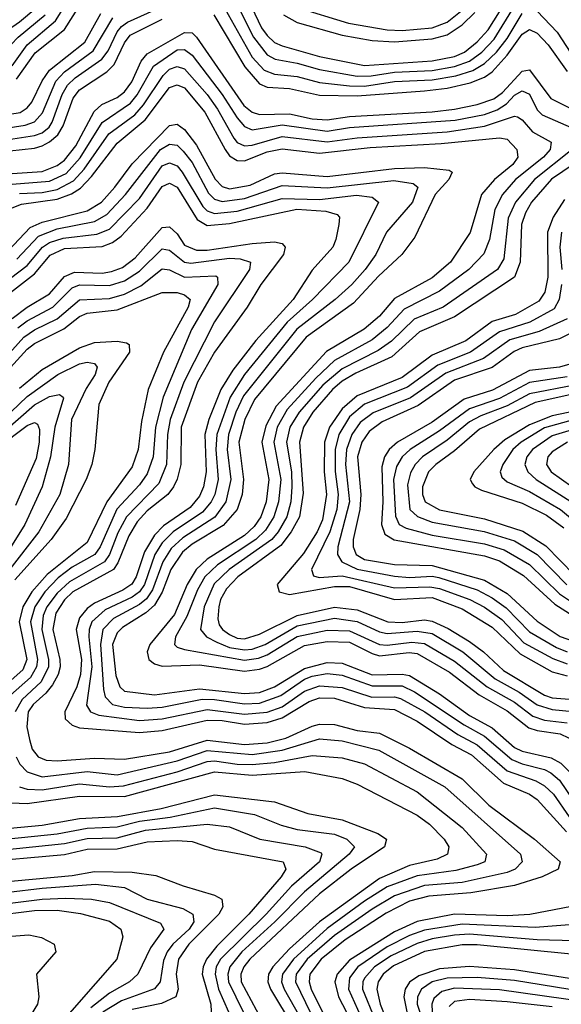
# Model space of a CAD drawing. Header units: inches. Extents: x 501365 to 657855, y 482276 to 547543.
# Tile 545 of 656: x 582270 to 583714, y 541210 to 543837. Entities that reach past the tile are written whole.
import ezdxf

# ---------------------------------------------------------------- set-up
doc = ezdxf.new("R2010")
doc.units = ezdxf.units.IN
doc.header["$MEASUREMENT"] = 0
doc.layers.add('A5584', color=7, linetype='Continuous')

msp = doc.modelspace()

# ---------------------------------------------------------------- linework, layer by layer
at = {"layer": 'A5584', "color": 5}
for points, elevation in [([(582870, 543910.8), (582915.4, 543815.3), (582930, 543794.2), (582950, 543776.3), (582970, 543766.9), (583070, 543738.6), (583190, 543714.7), (583370, 543727.3), (583430, 543739), (583456.4, 543750), (583490, 543777.5), (583519.5, 543810), (583610, 543954.6)], 4480), ([(582250, 543713.8), (582290.1, 543769.9), (582366, 543834), (582425.5, 543930)], 4540), ([(582261.6, 543678.4), (582311.6, 543748.4), (582389.5, 543810.5), (582458.9, 543921.1)], 4520), ([(582010.3, 543890.3), (582130, 543796.5), (582170, 543784.9), (582210, 543790), (582270, 543830.8), (582312.8, 543867.2)], 4580), ([(582170, 543506.6), (582310, 543527.5), (582330, 543535.1), (582348.5, 543550), (582356.6, 543563.4), (582383.2, 543636.8), (582398, 543662), (582418.4, 543681.6), (582488.8, 543731.2), (582506.2, 543753.8), (582530, 543804.1), (582541.6, 543818.4), (582557.8, 543830), (582646.5, 543870)], 4440), ([(582810, 543878.7), (582890, 543736.8), (582922.4, 543702.4), (582950, 543691.6), (583010, 543685.4), (583069.3, 543669.3), (583150, 543660.1), (583190, 543659.8), (583270, 543671.5), (583370, 543675.9), (583433, 543687), (583478.9, 543701.1), (583510, 543719.6), (583541.5, 543750), (583570, 543786.7), (583610, 543853.2)], 4440), ([(582845.5, 543885.5), (582893.8, 543790), (582930, 543743.3), (582951.5, 543731.5), (583010, 543721), (583070, 543703.7), (583170, 543685.9), (583207.1, 543687.1), (583270, 543697.2), (583370, 543701.3), (583430, 543712), (583470, 543725.9), (583502.5, 543750), (583535.1, 543784.8), (583590, 543873.2)], 4460), ([(583007.7, 543870), (583147.4, 543827.4), (583250, 543809.5), (583290, 543808.2), (583370, 543815.3), (583410, 543830.2), (583450, 543862.6)], 4540), ([(582010, 543845), (582090, 543785.1), (582130, 543762.8), (582190, 543742.5), (582210, 543741.6), (582229.1, 543750.9), (582266.2, 543790), (582338.2, 543850)], 4560), ([(582210, 543579.8), (582271.2, 543588.8), (582290, 543601.2), (582302.9, 543617.1), (582330, 543673.4), (582350, 543702.1), (582443.6, 543776.4), (582486.9, 543853.1)], 4480), ([(582210, 543544.1), (582284.9, 543555.1), (582310, 543564.1), (582331.4, 543588.6), (582366.9, 543673.1), (582390, 543698), (582465.9, 543754.1), (582518.7, 543841.3)], 4460), ([(582210, 543483.6), (582310, 543494.2), (582330, 543500.6), (582350, 543510.8), (582372, 543530), (582386.1, 543553.9), (582412.9, 543627.1), (582429.5, 543650), (582502.6, 543697.4), (582522.5, 543717.5), (582550, 543775.1), (582564.7, 543795.3), (582650, 543838.2)], 4420), ([(582787.6, 543850), (582870.6, 543710.6), (582910, 543665.4), (582930, 543656.9), (582990, 543653.2), (583070, 543635.3), (583170, 543633.2), (583350, 543647.4), (583410, 543654.5), (583471.4, 543668.6), (583510, 543683.8), (583530, 543697.8), (583570, 543742.5), (583610, 543797.9), (583630, 543810.4), (583650, 543800.4), (583679.5, 543770), (583730, 543698.7)], 4420), ([(582973.9, 543850), (583010, 543829.5), (583130, 543795.4), (583210, 543781.1), (583270, 543777.5), (583370, 543785.4), (583410, 543796.1), (583450, 543822.9), (583484.1, 543855.9)], 4520), ([(583650, 543859.6), (583703.5, 543803.5), (583751.3, 543730)], 4440), ([(582250, 543426.8), (582330, 543431.7), (582370, 543447.9), (582390, 543462.2), (582420.2, 543499.8), (582468.4, 543591.6), (582489.5, 543610.5), (582530, 543629.2), (582550, 543644.3), (582569.3, 543670.7), (582594.3, 543725.7), (582610, 543745.7), (582710, 543803), (582730, 543801.5), (582742.1, 543790), (582868.2, 543608.2), (582890, 543590.3), (582910, 543584.2), (582990, 543585.9), (583050, 543571.9), (583090, 543569.7), (583150, 543578.1), (583370, 543590.6), (583430, 543598.2), (583490, 543610.5), (583534.2, 543625.8), (583557.7, 543642.3), (583610, 543699.6), (583630, 543703.2), (583686.6, 543626.6), (583810, 543564.5)], 4380), ([(582250, 543398), (582350, 543406.3), (582394, 543426), (582431.5, 543468.5), (582490, 543562.9), (582565.8, 543614.2), (582583.3, 543636.7), (582627.2, 543712.8), (582690, 543756.1), (582710, 543757.3), (582730, 543742.5), (582810, 543637), (582850, 543574.9), (582870, 543551.6), (582890, 543543.3), (582970, 543556.3), (583090, 543539.5), (583150, 543548.9), (583431.1, 543568.9), (583510, 543584.2), (583543.7, 543596.3), (583568, 543612), (583590, 543635.8), (583610, 543647.4), (583630, 543638.2), (583650, 543596.2), (583663.3, 543583.3), (583746.6, 543546.6)], 4360), ([(582270, 543373.3), (582330, 543376.1), (582370, 543384.1), (582413.3, 543406.7), (582441.8, 543438.2), (582508, 543532), (582576.9, 543583.1), (582600.2, 543610), (582652.5, 543687.5), (582670, 543704.8), (582690, 543712), (582710, 543705.7), (582770, 543636.8), (582798.1, 543598.1), (582841, 543521), (582850, 543509.3), (582870, 543500.3), (582890, 543501.9), (582970, 543524.7), (583090, 543511), (583170, 543521.5), (583410, 543537.2), (583510, 543552.7), (583590, 543579.7), (583597.4, 543577.4), (583610, 543569.6), (583637.7, 543537.7), (583687.5, 543510), (583684.3, 543490), (583667.3, 543470), (583592.5, 543410), (583557.7, 543370), (583537.6, 543330), (583523.4, 543250), (583507.8, 543212.2), (583467.9, 543170), (583390, 543112.2), (583295.6, 543064.4), (583250, 543015.2), (583210, 542982.6), (583110, 542927.3), (583059.6, 542880.4), (582983.5, 542796.5), (582957.2, 542750), (582947.9, 542710), (582966.2, 542610), (582960.7, 542550), (582947.8, 542510), (582925.4, 542474.6), (582899.9, 542450), (582797.7, 542382.3), (582764.1, 542350), (582744, 542316), (582715.9, 542244.1), (582685.7, 542190), (582683, 542170), (582690, 542163), (582710, 542156.8), (582870, 542127.8), (582907.1, 542132.9), (582930, 542141.7), (583010, 542190.9), (583090, 542208.2), (583150, 542206.2), (583230, 542169.9), (583250, 542168), (583316.3, 542176.3), (583350, 542172.6), (583430, 542125.2), (583516.6, 542056.6), (583590, 542016), (583638.8, 541978.7), (583670, 541968), (583730, 541961.1)], 4340), ([(582250, 543334.8), (582275.4, 543344.6), (582370, 543358), (582408.2, 543371.8), (582432.7, 543387.3), (582462, 543418), (582530, 543507.1), (582605, 543570), (582670, 543656.3), (582690, 543662.7), (582710, 543654.8), (582763.6, 543590), (582817.9, 543490), (582830, 543473.4), (582850, 543461), (582870, 543460), (582930, 543484.6), (582970, 543492.1), (583070, 543480.9), (583204.4, 543495.6), (583393.7, 543506.3), (583550, 543521.2), (583570, 543518.1), (583595.5, 543490), (583598.4, 543470), (583584.9, 543450), (583536.1, 543410), (583501.7, 543370), (583471.3, 543268.7), (583419.1, 543190), (583370, 543148.2), (583270, 543092.6), (583230, 543045.7), (583189, 543011), (583088.6, 542951.4), (582954, 542806), (582926.7, 542753.3), (582916, 542710), (582934.6, 542610), (582927.5, 542550), (582912.9, 542510), (582895.4, 542484.6), (582870, 542460.2), (582770, 542397.1), (582741.1, 542370), (582717.1, 542330), (582683, 542250), (582616.8, 542170), (582610.4, 542150), (582614.4, 542130), (582630, 542117.9), (582650, 542111.7), (582750, 542115.5), (582870, 542098.8), (582910, 542103.7), (582930, 542111), (583030, 542167.3), (583090, 542177.9), (583150, 542175.7), (583210, 542145.3), (583230, 542139.9), (583308.7, 542148.7), (583330, 542146.1), (583416.2, 542096.2), (583495, 542035), (583570, 541993.1), (583627.8, 541947.8), (583650, 541940), (583711.5, 541931.5), (583756, 541910)], 4320), ([(582239.6, 543220.4), (582297.9, 543282.1), (582330, 543296.5), (582450, 543326.6), (582488.1, 543350), (582524.2, 543390), (582570, 543452.1), (582670, 543554.6), (582690, 543558), (582710, 543543.8), (582741.9, 543501.9), (582791.3, 543411.3), (582810, 543391.5), (582830, 543385.8), (582884.6, 543395.3), (582950, 543425.2), (582970, 543428), (583090, 543418.7), (583270, 543439.7), (583350, 543442.4), (583415.1, 543435.1), (583423.5, 543430), (583414.8, 543410), (583378, 543370), (583323.9, 543256.1), (583289.3, 543210), (583227.4, 543152.6), (583159.9, 543080.1), (583033.7, 542990), (582896.2, 542823.8), (582870.2, 542770), (582854.8, 542710), (582866.8, 542610), (582863, 542570), (582849.8, 542530), (582813, 542487), (582730, 542437.7), (582703.9, 542416.1), (582673, 542370), (582650.3, 542309.7), (582630, 542274.8), (582606.2, 542253.8), (582544.6, 542215.4), (582530, 542200.8), (582518, 542170), (582526.6, 542086.6), (582536.9, 542056.9), (582550, 542045.1), (582630, 542035.3), (582750, 542051.8), (582870, 542039.4), (582910, 542042), (582950, 542056.5), (583030, 542105.7), (583090, 542121.9), (583130, 542120.1), (583210, 542089), (583290, 542090.8), (583310, 542086.6), (583390, 542038.2), (583470, 541980), (583530, 541947.1), (583590, 541894.8), (583610, 541884.7), (583687.6, 541867.6), (583712.9, 541852.9), (583743.1, 541823.1)], 4280), ([(582262.4, 543197.6), (582320.7, 543259.3), (582370, 543278.5), (582470, 543298), (582502.7, 543317.3), (582552.5, 543370), (582645.6, 543490), (582670, 543504.7), (582690, 543501.6), (582706, 543486), (582730, 543456), (582773.9, 543373.9), (582790, 543358), (582810, 543351.7), (582870, 543359.9), (582970, 543394), (583090, 543387.8), (583268, 543408), (583319.5, 543399.5), (583331.6, 543390), (583317.2, 543350), (583248.3, 543270), (583219.6, 543210), (583191.1, 543170), (583156.1, 543130), (583111.7, 543090), (583009, 543011), (582867.2, 542832.8), (582846.4, 542790), (582827.2, 542730), (582823.8, 542690), (582833.1, 542610), (582820.3, 542550), (582790.9, 542509.1), (582705.6, 542454.4), (582673.9, 542426.1), (582651.6, 542390), (582624.7, 542315.3), (582608.6, 542291.4), (582590, 542276.4), (582520.5, 542239.5), (582492.3, 542210), (582485.8, 542170), (582493.5, 542050), (582498.1, 542030), (582518, 542010), (582550, 542002.4), (582610, 542000), (582650, 542002.9), (582756.5, 542023.5), (582790, 542023.1), (582870, 542011.1), (582910, 542012.9), (582966.6, 542033.4), (583030, 542076.9), (583050, 542085.3), (583090, 542092.5), (583130, 542087.9), (583210, 542059.2), (583290, 542059), (583323.4, 542043.4), (583455, 541955), (583510, 541925), (583582.7, 541862.7), (583610, 541851), (583670, 541836.6), (583686.9, 541826.9), (583710, 541807.3), (583761.7, 541730)], 4260), ([(583834.2, 543510), (583688.5, 543411.5), (583635.4, 543350), (583618.7, 543321.3), (583608.1, 543290), (583604.3, 543190), (583590, 543149.9), (583430, 543044.3), (583336.4, 543003.6), (583262.4, 542937.6), (583166.1, 542893.9), (583130, 542872.6), (583103.9, 542850), (583051.7, 542790), (583026.6, 542750), (583016.2, 542710), (583026.4, 542573.6), (583016.2, 542510), (582994.4, 542470), (582966.5, 542433.5), (582851.8, 542350), (582821.4, 542318.6), (582806.1, 542290), (582800.9, 542270), (582798.4, 542238.4), (582802.5, 542222.5), (582810.7, 542210), (582830, 542196.1), (582850, 542187), (582870, 542185), (582910, 542196.9), (583010, 542247.1), (583110, 542269.7), (583170, 542262.6), (583252.3, 542230), (583290, 542228.2), (583350, 542235.7), (583370, 542232.3), (583412.8, 542212.8), (583470, 542177.3), (583507, 542150), (583560.5, 542100.5), (583670, 542034.2), (583690, 542027.8), (583770, 542021.2)], 4380), ([(583743.7, 543490), (583643.2, 543410), (583592.7, 543350), (583572.7, 543307.3), (583561.6, 543198.4), (583544, 543170), (583399.1, 543070), (583322.4, 543037.6), (583261.3, 542978.7), (583226.3, 542953.7), (583130, 542905.6), (583078.6, 542861.4), (583015.4, 542790), (582990.9, 542750), (582981.7, 542710), (582994.7, 542630), (582996.2, 542590), (582993.2, 542550), (582982.3, 542510), (582959.5, 542470), (582942.5, 542450), (582828.8, 542370), (582788.7, 542331.3), (582761.9, 542270), (582752.7, 542210), (582767.9, 542190), (582795.6, 542175.6), (582830, 542162), (582870, 542155.2), (582890, 542157.2), (582924.5, 542170), (583010, 542219.5), (583110, 542240.4), (583170, 542231.4), (583230, 542203.5), (583250, 542199.2), (583330, 542205.6), (583370, 542198.7), (583451.5, 542150), (583538.4, 542078.4), (583602.5, 542042.5), (583650, 542008.6), (583690, 541996.4), (583753.9, 541990)], 4360), ([(582223.4, 543130), (582290, 543181.3), (582330.7, 543230), (582350, 543242.1), (582385.9, 543254.1), (582475.5, 543264.5), (582510, 543278), (582590, 543359.9), (582650, 543446.5), (582670, 543455.2), (582690, 543447), (582703.6, 543430), (582758.3, 543338.3), (582770, 543327.1), (582790, 543319.9), (582850, 543325.8), (582970, 543359.4), (583070, 543357), (583168.3, 543368.3), (583210, 543363.4), (583226.6, 543350), (583147.5, 543190), (583051.2, 543090), (582983.4, 543030), (582870, 542889.7), (582831.4, 542830), (582795.7, 542730), (582793.5, 542690), (582799.8, 542610), (582790.6, 542570), (582780.6, 542550), (582757.6, 542522.4), (582679.4, 542470), (582650, 542441.4), (582630.2, 542409.8), (582603, 542330), (582589.8, 542310.2), (582570, 542296.1), (582497.9, 542262.1), (582463, 542230), (582455.3, 542210), (582454.3, 542190), (582462.9, 542110), (582448, 542008), (582458.8, 541990), (582481.5, 541981.5), (582590, 541966.8), (582650, 541971), (582770, 541996.6), (582870, 541983.9), (582930, 541988.9), (582970, 542003.4), (583030, 542045.2), (583070, 542059.8), (583130, 542054.7), (583209.2, 542029.2), (583270, 542030.2), (583286, 542026), (583350.1, 541990), (583438.3, 541930), (583490, 541902.2), (583570, 541832.3), (583646.3, 541806.3), (583670, 541792.9), (583693.6, 541770), (583735.5, 541710)], 4240), ([(582237.4, 543102.6), (582310, 543158.8), (582351.5, 543208.5), (582390, 543226.1), (582490, 543231.5), (582518, 543242), (582540.5, 543259.5), (582610, 543333.9), (582650, 543392), (582670, 543400.9), (582690, 543389.8), (582743.4, 543303.4), (582770, 543287.9), (582830, 543292.7), (583009.1, 543330.9), (583086.1, 543326.1), (583117.1, 543317.1), (583123.4, 543310), (583121.2, 543290), (583113.5, 543250), (583105, 543230), (583050, 543168.5), (582999, 543090), (582899.5, 542980.5), (582838.4, 542901.6), (582806.7, 542850), (582774.4, 542770), (582763.5, 542730), (582767.5, 542630), (582760.7, 542590), (582750, 542565.7), (582724.6, 542535.4), (582653.5, 542486.5), (582630, 542461.8), (582603.2, 542416.8), (582581, 542350), (582569.4, 542330.6), (582545.6, 542314.4), (582470, 542280.3), (582450, 542265.9), (582430, 542240.6), (582421.1, 542210), (582434.8, 542130), (582432.7, 542090), (582422.9, 542057.1), (582390.9, 541990), (582391.6, 541971.6), (582410, 541954.3), (582430, 541947.2), (582590, 541934.8), (582650, 541940), (582770, 541968.2), (582810, 541966.7), (582870, 541956.9), (582930, 541961.3), (582970, 541973.8), (583042.5, 542017.5), (583070, 542027.2), (583110, 542026.1), (583190, 542001.3), (583270, 541996.2), (583330, 541964.9), (583422.7, 541902.7), (583475.1, 541875.1), (583560.1, 541800.1), (583629.6, 541770), (583650, 541756.1), (583728.7, 541670)], 4220), ([(583722.7, 543357.3), (583692.6, 543310), (583678, 543270), (583678.2, 543150), (583670.4, 543109.6), (583654.2, 543085.8), (583592.5, 543050), (583530, 543031.2), (583459.8, 542980.2), (583370, 542942.1), (583290, 542882), (583170, 542833), (583130, 542798.1), (583096.3, 542750), (583082.6, 542710), (583082.1, 542630), (583088.6, 542570), (583077.6, 542502.4), (583063.4, 542470), (583027.3, 542412.7), (582957, 542330), (582962.1, 542310), (582990, 542302.9), (583110, 542324.4), (583150, 542324.1), (583270, 542289.7), (583370, 542295), (583450, 542264.9), (583530, 542215.6), (583604.5, 542144.5), (583690, 542097.1), (583730, 542086)], 4420), ([(582250, 543039.2), (582290, 543069.7), (582350, 543105.4), (582390, 543151.2), (582416.5, 543163.5), (582490, 543160.6), (582515.4, 543164.6), (582544.1, 543175.9), (582578.3, 543201.7), (582650, 543282.6), (582670, 543284.4), (582690, 543265.2), (582710, 543235.5), (582741.7, 543221.6), (582770, 543222), (582890, 543240), (582950, 543243.8), (582970, 543239.6), (582978.5, 543230), (582974.1, 543210), (582913.3, 543130), (582877.1, 543070), (582789.9, 542950.1), (582744.5, 542870), (582700.9, 542750), (582699.8, 542650), (582690, 542610.5), (582679.9, 542590), (582665.5, 542570), (582610, 542526.6), (582583.3, 542496.7), (582560.8, 542459.2), (582532.3, 542387.7), (582520.3, 542370), (582412.3, 542310), (582390, 542289.1), (582366.5, 542253.5), (582358.6, 542210), (582377.6, 542130), (582378, 542110), (582373.2, 542090), (582358, 542062), (582340.2, 542039.8), (582306.3, 542010), (582292.7, 541990), (582289.3, 541950), (582296.1, 541916.1), (582303.8, 541890), (582319.4, 541870), (582341, 541861), (582370, 541858.9), (582470, 541866.7), (582550, 541863.5), (582670, 541883.7), (582770, 541914.5), (582870, 541903.3), (582930, 541907.7), (582980.1, 541919.9), (583050, 541952.2), (583070, 541957.1), (583110, 541955.9), (583170, 541939.9), (583230, 541932.8), (583310, 541892.9), (583450, 541811.7), (583520.9, 541740.9), (583642.9, 541650), (583711.2, 541590), (583705.7, 541570), (583663.2, 541550), (583590, 541526.5), (583473, 541507), (583361.4, 541498.6), (583310, 541484.9), (583247.3, 541452.7), (583138.2, 541381.8), (583073.8, 541330), (583044.2, 541290), (583041.9, 541270), (583047.6, 541250), (583106.7, 541130)], 4180), ([(583714.7, 543270), (583710.2, 543230), (583716, 543170)], 4440), ([(582265.1, 543014.9), (582290, 543033.6), (582358.6, 543070), (582410, 543121.4), (582430, 543129.5), (582510, 543127.8), (582550, 543140.2), (582590, 543166.2), (582650, 543225.1), (582670, 543222.2), (582710, 543190), (582726.9, 543186.9), (582830, 543200.5), (582858.3, 543198.3), (582885.7, 543190), (582883, 543170), (582790, 543030.9), (582708, 542870), (582671.8, 542770), (582664.6, 542730), (582661.4, 542650), (582640.8, 542599.2), (582555, 542510), (582532.2, 542467.8), (582510, 542409.9), (582496.6, 542390), (582403.2, 542336.8), (582370, 542306.8), (582342.4, 542270), (582332.8, 542247.2), (582328.9, 542210), (582347.4, 542130), (582346.8, 542110), (582327.8, 542070), (582276.7, 542023.3), (582258.3, 541990)], 4160), ([(582190, 542888.5), (582281, 542990), (582310, 543009.5), (582370, 543038.5), (582430, 543089.6), (582510, 543092.5), (582550, 543104.8), (582592.9, 543127.1), (582650, 543171.9), (582670, 543169.5), (582710, 543149.8), (582793.5, 543153.5), (582798, 543150), (582798.5, 543130), (582728.7, 543010), (582653.1, 542830), (582632, 542750), (582625.9, 542670), (582610, 542625.1), (582590, 542595.9), (582529.6, 542530.4), (582484.6, 542430), (582470.9, 542410), (582410, 542375.6), (582372.8, 542347.2), (582337.2, 542310), (582310.4, 542270), (582298.8, 542230), (582317.4, 542130), (582315.2, 542110), (582298.7, 542081.3), (582245.4, 542034.6)], 4140), ([(583714.6, 543130), (583709.1, 543090), (583695, 543065), (583630.5, 543029.5), (583550, 543004.3), (583472.1, 542950), (583385.3, 542914.7), (583303.9, 542856.1), (583189.3, 542810.7), (583150, 542776.9), (583121.1, 542730), (583111.4, 542690), (583111.3, 542631.3), (583119.7, 542570), (583115.7, 542530), (583097.3, 542470), (583048.5, 542370), (583053.3, 542353.3), (583068.9, 542348.9), (583130, 542353.1), (583270, 542320.7), (583364, 542324), (583390, 542319.4), (583470.1, 542290.1), (583509.4, 542269.4), (583556, 542236), (583614.5, 542174.5), (583692.2, 542132.2), (583730, 542117.8)], 4440), ([(582209.6, 542870), (582290, 542958), (582310, 542973), (582388.3, 543011.7), (582430, 543045.2), (582450, 543053.9), (582530, 543062.2), (582650, 543109.1), (582690, 543108.6), (582710, 543103.1), (582724.6, 543090), (582719.7, 543070), (582653.4, 542950), (582612.4, 542850), (582595.2, 542764.8), (582586.2, 542690), (582570, 542643.4), (582502.5, 542550), (582450, 542441.6), (582343.5, 542356.5), (582302.4, 542310), (582278.7, 542270), (582268.8, 542230), (582289.1, 542130), (582278.2, 542101.8), (582214.2, 542045.8)], 4120), ([(583730, 543038.8), (583655.4, 543004.5), (583577.5, 542982.5), (583507.4, 542932.6), (583406.7, 542893.3), (583312.2, 542827.8), (583212.6, 542787.4), (583178.4, 542761.6), (583156.2, 542730), (583141.9, 542690), (583139.1, 542650), (583149.9, 542550.1), (583118.9, 542430), (583117.6, 542410), (583128.9, 542390), (583170, 542370.8), (583270, 542351.9), (583310, 542348.5), (583370, 542352), (583388.3, 542348.3), (583490, 542315.6), (583530, 542294.6), (583567.8, 542267.8), (583630, 542203.6), (583701.9, 542161.9), (583730.4, 542150.4)], 4460), ([(583766.5, 543013.5), (583710, 542985.1), (583610, 542960.9), (583588.8, 542951.2), (583530, 542908.5), (583430, 542874.7), (583332.9, 542807.1), (583236.4, 542763.6), (583201.9, 542738.1), (583182.8, 542710), (583170.7, 542670), (583180.2, 542570), (583176.8, 542530), (583159, 542450), (583159.1, 542430), (583167.1, 542410), (583190, 542396.3), (583270, 542383.5), (583370, 542380.1), (583510, 542341.5), (583570, 542306.1), (583650, 542231.8), (583711, 542191), (583750, 542177.6)], 4480), ([(582270, 542854), (582330, 542903.8), (582430, 542961.2), (582470, 542975.1), (582530, 542978.7), (582554.9, 542974.9), (582562, 542970), (582562.9, 542950), (582508.3, 542870), (582481.2, 542810), (582470.7, 542690), (582462.3, 542650), (582447.3, 542610), (582394.5, 542505.5), (582353.7, 542450), (582257.5, 542342.5)], 4080), ([(582225.9, 542770), (582290, 542831.4), (582372, 542890), (582430, 542919), (582450, 542923.3), (582470, 542919.5), (582476.5, 542910), (582471.2, 542890), (582447.1, 542852.9), (582408.2, 542770), (582400.1, 542650), (582377.5, 542570), (582321.3, 542470), (582237.7, 542362.3)], 4060), ([(583750, 542920.9), (583710, 542909.7), (583630, 542900.9), (583531.3, 542848.7), (583455.4, 542824.6), (583370, 542762.9), (583277.7, 542710), (583255.4, 542690), (583243.2, 542670), (583236.3, 542643.7), (583238.8, 542550), (583235, 542490), (583243.9, 542463.9), (583268.7, 542448.7), (583510, 542406.4), (583550, 542393.3), (583614, 542354), (583696.9, 542276.9), (583746, 542246)], 4520), ([(583730, 542883.7), (583630, 542868.7), (583550, 542826.4), (583470, 542798.9), (583390, 542740), (583311.3, 542690), (583290, 542670.2), (583275.2, 542644.8), (583267.4, 542610), (583272.1, 542512.1), (583282.3, 542490), (583300.5, 542480.5), (583370, 542461.3), (583510, 542438.6), (583562.3, 542422.3), (583630, 542383.2), (583710, 542305.3), (583750, 542278)], 4540), ([(583750, 542861.3), (583630, 542838.2), (583570, 542806.1), (583500, 542780), (583470, 542763.9), (583410, 542714.5), (583344.6, 542670), (583325, 542650), (583312.3, 542627.7), (583304.3, 542595.7), (583310.6, 542530), (583330.8, 542510.8), (583370, 542496.5), (583508.7, 542471.3), (583590, 542446), (583650, 542409.8), (583729.2, 542329.2)], 4560), ([(583830, 542856.4), (583644.4, 542815.6), (583495.9, 542744.1), (583430, 542686.2), (583379.6, 542650), (583360.5, 542630), (583344, 542590), (583344, 542570), (583351.8, 542550), (583390, 542529.2), (583510, 542504.7), (583612.2, 542472.2), (583673.4, 542433.4), (583750, 542354.4)], 4580), ([(582230, 542738.7), (582310, 542809.5), (582350, 542831.4), (582376.5, 542836.5), (582386.3, 542830), (582386.9, 542826.9), (582364, 542750), (582352.3, 542670), (582330.3, 542590), (582283.7, 542490), (582186.1, 542333.9)], 4040), ([(583890, 542821.8), (583690, 542780.2), (583630, 542756), (583564.2, 542715.8), (583534.2, 542690), (583480.9, 542630), (583471.7, 542610), (583478, 542598), (583483.8, 542590), (583501.8, 542581.8), (583610, 542546.5), (583674.7, 542514.7), (583720.8, 542480.8)], 4620), ([(582210, 542694.1), (582290, 542753.6), (582310, 542761.7), (582317.6, 542757.6), (582323, 542743), (582322.2, 542710), (582313.9, 542666.1), (582259.3, 542540.7)], 4020), ([(583765.9, 542774.1), (583670, 542747.7), (583607.5, 542710), (583585, 542690), (583558.4, 542650), (583551.3, 542630), (583556.2, 542616.2), (583570, 542603.6), (583630, 542578.3), (583712.4, 542530), (583750, 542498.7)], 4640), ([(583785.1, 542754.9), (583690, 542726.2), (583637.3, 542690), (583622.1, 542670), (583617.5, 542650), (583625.1, 542630), (583647.7, 542610), (583746.9, 542546.9)], 4660), ([(583731.4, 542710), (583690, 542683.6), (583678.2, 542670), (583675.1, 542650), (583687.8, 542630), (583770, 542571.4)], 4680), ([(582261, 541870), (582270.4, 541850), (582290, 541830.1), (582330, 541816.9), (582450, 541830.7), (582530, 541822.3), (582690, 541859.3), (582770, 541887.1), (582890, 541876.5), (582970, 541888), (583070, 541917.7), (583130, 541912.5), (583227.6, 541887.6), (583404.2, 541790), (583605.7, 541610), (583610.1, 541590), (583591, 541570), (583570, 541561.5), (583450, 541535), (583350, 541526.4), (583270, 541499.1), (583210, 541463.8), (583110, 541393.5), (583036.7, 541330), (583007.7, 541290), (583005.4, 541270), (583073.4, 541130)], 4160), ([(582270, 541790.1), (582290, 541783.4), (582330, 541781.5), (582430, 541797.6), (582510, 541789.7), (582547, 541793), (582690, 541829.7), (582770, 541857.3), (582790, 541859.2), (582850, 541850), (582890, 541849.2), (582950, 541855), (583050, 541873.6), (583130, 541867.5), (583190, 541851.1), (583330, 541776.5), (583450, 541681.3), (583515.1, 541610), (583510.7, 541590), (583490, 541582.1), (583433, 541567), (583330, 541552.6), (583250, 541522.7), (583190, 541484.8), (583090, 541411.6), (582999.9, 541330), (582970.8, 541290), (582968.5, 541270), (582975.5, 541250), (583032.5, 541150)], 4140), ([(582247.4, 541747.4), (582290, 541745.5), (582430, 541765.1), (582550, 541764.5), (582789.7, 541829.7), (582890, 541821.2), (583030.8, 541830.8), (583130, 541811.8), (583170, 541796.7), (583330, 541714), (583362.8, 541690), (583402.2, 541650), (583414.6, 541630), (583411.1, 541610), (583383.4, 541596.6), (583310, 541579.8), (583230, 541545.8), (583070, 541429.6), (582990, 541357.9), (582945.2, 541310), (582933.7, 541290), (582931.5, 541270), (582938.6, 541250), (582999.2, 541150)], 4120), ([(582130, 541669), (582330, 541687.4), (582430, 541705.5), (582530.6, 541710.6), (582647.7, 541732.3), (582790, 541768.5), (582950, 541750), (583038.8, 541718.8), (583130, 541702.3), (583225, 541665), (583248.6, 541650), (583243.3, 541630), (583154.3, 541570), (583070, 541504.3), (582883.9, 541330), (582867.6, 541310), (582859.9, 541290), (582860.8, 541270), (582913.9, 541170)], 4080), ([(582110, 541637.7), (582370, 541664.6), (582450, 541679.8), (582530, 541682.9), (582590, 541698.4), (582671.1, 541708.9), (582790, 541733.5), (582896.2, 541716.2), (582967.3, 541687.3), (583010, 541676), (583110, 541663.7), (583142.7, 541650), (583163.3, 541630), (583149.1, 541610), (583029.8, 541510.2), (582950.4, 541430), (582862.6, 541350), (582830.2, 541310), (582825, 541290), (582827.1, 541270), (582866.2, 541190)], 4060), ([(582064.8, 541604.8), (582390, 541638.6), (582450, 541652.4), (582530, 541653.9), (582605.6, 541674.3), (582770.3, 541690.3), (582830, 541683.2), (582910.2, 541650), (583031.7, 541630), (583073.7, 541613.7), (583076.3, 541610), (583069.6, 541590), (582995.4, 541524.6), (582927.1, 541450), (582805.3, 541330), (582794.4, 541310), (582791.1, 541290), (582800.5, 541250), (582827.3, 541190)], 4040), ([(582150, 541587.8), (582390, 541609.4), (582450, 541623.6), (582530, 541624.4), (582610, 541643.3), (582690, 541647), (582730, 541643.7), (582790, 541623.8), (582973.2, 541590), (582979.5, 541570), (582967.3, 541550), (582881.4, 541450), (582795.6, 541364.4), (582768.2, 541330), (582759, 541310), (582756.5, 541290), (582780, 541210), (582781, 541190)], 4020), ([(582150, 541529.3), (582410, 541553.7), (582470, 541563.8), (582570, 541562.5), (582633, 541553), (582705.7, 541525.7), (582790, 541500.9), (582809.5, 541490), (582811.7, 541470), (582801.1, 541450), (582721.6, 541370), (582693.7, 541330), (582687.3, 541290), (582692.5, 541250), (582686.6, 541230), (582648, 541212), (582570, 541196.2)], 3980), ([(582150, 541498.5), (582330, 541519.5), (582472, 541530), (582550, 541521.2), (582610, 541489.8), (582705.2, 541465.2), (582732.3, 541450), (582734.8, 541430), (582721.8, 541410), (582678.8, 541370), (582663.7, 541350), (582653.4, 541326.6), (582644.4, 541270), (582630, 541250.7), (582541.4, 541218.6), (582491.6, 541188.4)], 3960), ([(582151.7, 541468.3), (582330, 541490.6), (582393.1, 541493.1), (582461.6, 541490), (582510, 541481.3), (582645.8, 541425.8), (582654.5, 541410), (582619.3, 541360.7), (582585.6, 541290), (582563.4, 541270), (582510, 541239.6), (582459.7, 541200.3)], 3940), ([(583830, 541487.2), (583630.4, 541449.6), (583570, 541445.7), (583430, 541450.4), (583330, 541430.9), (583270, 541402.7), (583150, 541327.2), (583116.4, 541290), (583110.2, 541269.8), (583120.6, 541230), (583162.3, 541150)], 4220), ([(582194.4, 541445.6), (582310, 541460), (582370, 541461.2), (582432.1, 541452.1), (582510, 541431.3), (582539.8, 541410), (582544.9, 541390), (582529.2, 541330), (582352, 541128)], 3920), ([(583770, 541424.8), (583645, 541415), (583450, 541423.6), (583350, 541407.7), (583310, 541393.1), (583250, 541362.7), (583172.2, 541310), (583150, 541279.9), (583146.8, 541250), (583218.6, 541090)], 4240), ([(582190, 541387.2), (582294.7, 541394.7), (582328.1, 541388.1), (582361.7, 541370), (582366.8, 541350), (582315.2, 541290), (582321.5, 541230), (582318.1, 541210), (582232.7, 541070)], 3880), ([(583750, 541379.4), (583650, 541382.1), (583470, 541396.6), (583430, 541394.1), (583370, 541384.2), (583330, 541372), (583260.7, 541339.3), (583216.6, 541310), (583190, 541279.5), (583185, 541270), (583184, 541250), (583250, 541090.1)], 4260), ([(583750, 541342.2), (583490, 541368), (583450, 541368.1), (583350, 541351), (583267.2, 541312.7), (583239.4, 541290), (583226.1, 541270), (583222.5, 541250), (583231.7, 541210), (583286.4, 541070)], 4280), ([(583770, 541273.3), (583590, 541301.8), (583470, 541310.7), (583390, 541304.2), (583334.4, 541285.6), (583310, 541269), (583297.8, 541250), (583294.7, 541230), (583302.5, 541190)], 4320), ([(583770, 541243.8), (583590, 541273.1), (583490, 541280.8), (583410, 541279.4), (583370, 541269.4), (583341.8, 541250), (583331.1, 541230), (583330.2, 541210), (583388.8, 541030)], 4340), ([(583790, 541214.4), (583550, 541248.3), (583430, 541252.8), (583395.8, 541244.2), (583374.6, 541225.4), (583369, 541210), (583370, 541190)], 4360), ([(583690, 541202.7), (583570, 541216.3), (583470, 541222.5), (583430, 541217.1), (583415.8, 541204.2)], 4380)]:
    msp.add_lwpolyline(points, dxfattribs=dict(at, elevation=elevation))

doc.saveas('drawing.dxf')
